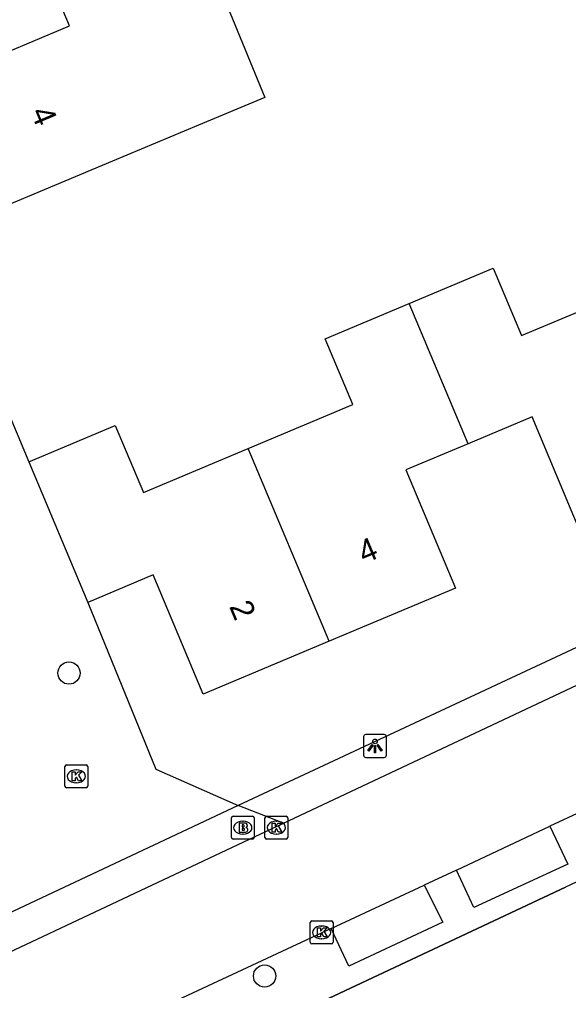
# Model space of a CAD drawing. Extents: x 158474 to 159560, y 388525 to 389605.
# Drawn here: x 158703.27 to 158727.27, y 389006.17 to 389048.63 of the extents above; entities that cross this region are included whole.
import ezdxf

# ---------------------------------------------------------------- set-up
doc = ezdxf.new("R2010")
doc.units = 0
for name, color, linetype in [('IMGEO_Boom', 7, 'Continuous'), ('IMGEO_Brandkraan', 7, 'Continuous'), ('IMGEO_Kolk', 7, 'Continuous'), ('IMGEO_Lichtpunt', 7, 'Continuous'), ('IMGEO_Muur', 7, 'Continuous'), ('IMGEO_Pand', 7, 'Continuous'), ('IMGEO_Pand_nummerreeks', 7, 'Continuous'), ('IMGEO_Rijbaan_lokaal_open', 7, 'Continuous'), ('IMGEO_Voetpad_open', 7, 'Continuous')]:
    doc.layers.add(name, color=color, linetype=linetype)

msp = doc.modelspace()

# ---------------------------------------------------------------- linework, layer by layer
at = {"layer": 'IMGEO_Boom'}
for centre in [(158705.436, 389020.056), (158713.985, 389006.811)]:
    msp.add_circle(centre, 0.489, dxfattribs=at)
at = {"layer": 'IMGEO_Brandkraan'}
for p, q in [((158712.605, 389013.794), (158713.457, 389013.794)), ((158712.53, 389012.868), (158712.53, 389013.72)), ((158713.018, 389013.574), (158713.043, 389013.574)), ((158713.531, 389013.72), (158713.531, 389012.868)), ((158713.041, 389013.014), (158713.016, 389013.014)), ((158713.457, 389012.794), (158712.605, 389012.794))]:
    msp.add_line(p, q, dxfattribs=at)
for points in [[(158712.605, 389013.794), (158713.457, 389013.794)], [(158712.53, 389012.868), (158712.53, 389013.72)], [(158712.878, 389013.494), (158712.878, 389013.094), (158713.091, 389013.094)], [(158713.109, 389013.494), (158712.878, 389013.494)], [(158713.057, 389013.413), (158713.003, 389013.413), (158713.003, 389013.337)], [(158713.003, 389013.337), (158713.056, 389013.337)], [(158713.531, 389013.72), (158713.531, 389012.868)], [(158713.065, 389013.261), (158713.003, 389013.261), (158713.003, 389013.18)], [(158713.003, 389013.18), (158713.065, 389013.18)], [(158713.457, 389012.794), (158712.605, 389012.794)]]:
    msp.add_lwpolyline(points, dxfattribs=at)
for centre, radius, start, end in [((158712.607, 389013.718), 0.0765, 91.552, 178.448), ((158712.607, 389013.718), 0.0765, 91.552, 178.448), ((158713.455, 389013.718), 0.0765, 1.552, 88.448), ((158713.455, 389013.718), 0.0765, 1.552, 88.448), ((158713.058, 389013.375), 0.0379, 267.8285, 90.9355), ((158713.113, 389013.349), 0.145, 59.4692, 91.5367), ((158713.138, 389013.396), 0.0922, 285.5137, 58.1501), ((158713.066, 389013.22), 0.0404, 269.8759, 90.5077), ((158713.097, 389013.345), 0.251, 268.6676, 293.5347), ((158713.143, 389013.204), 0.105, 301.3115, 78.989), ((158712.607, 389012.87), 0.0765, 181.552, 268.448), ((158712.607, 389012.87), 0.0765, 181.552, 268.448), ((158713.455, 389012.87), 0.0765, 271.552, 358.448), ((158713.455, 389012.87), 0.0765, 271.552, 358.448)]:
    msp.add_arc(centre, radius, start, end, dxfattribs=at)
for centre, major_axis, ratio, start_param, end_param in [((158713.017, 389013.294), (-0.387, 0.002), 0.722429, 4.712389, 7.853982), ((158713.042, 389013.294), (-0.39, 0.002), 0.717154, 1.570796, 4.712389)]:
    msp.add_ellipse(centre, major_axis=major_axis, ratio=ratio, start_param=start_param, end_param=end_param, dxfattribs=at)
at = {"layer": 'IMGEO_Kolk'}
for p, q in [((158705.256, 389015.116), (158705.256, 389015.968)), ((158705.331, 389016.042), (158706.183, 389016.042)), ((158706.257, 389015.968), (158706.257, 389015.116)), ((158705.744, 389015.822), (158705.769, 389015.822)), ((158706.183, 389015.042), (158705.331, 389015.042)), ((158705.767, 389015.262), (158705.742, 389015.262)), ((158714.071, 389013.796), (158714.923, 389013.796)), ((158713.996, 389012.87), (158713.996, 389013.722)), ((158714.484, 389013.576), (158714.509, 389013.576)), ((158714.997, 389013.722), (158714.997, 389012.87)), ((158714.507, 389013.016), (158714.482, 389013.016)), ((158714.923, 389012.796), (158714.071, 389012.796)), ((158715.976, 389008.291), (158715.976, 389009.143)), ((158716.051, 389009.217), (158716.903, 389009.217)), ((158716.977, 389009.143), (158716.977, 389008.291)), ((158716.464, 389008.997), (158716.489, 389008.997)), ((158716.487, 389008.437), (158716.462, 389008.437)), ((158716.903, 389008.217), (158716.051, 389008.217))]:
    msp.add_line(p, q, dxfattribs=at)
for points in [[(158705.256, 389015.116), (158705.256, 389015.968)], [(158705.331, 389016.042), (158706.183, 389016.042)], [(158706.257, 389015.968), (158706.257, 389015.116)], [(158705.577, 389015.742), (158705.7, 389015.742), (158705.7, 389015.591), (158705.83, 389015.742), (158705.994, 389015.742), (158705.848, 389015.591), (158706.001, 389015.342), (158705.849, 389015.342), (158705.764, 389015.506), (158705.7, 389015.439), (158705.7, 389015.342), (158705.577, 389015.342), (158705.577, 389015.742)], [(158706.183, 389015.042), (158705.331, 389015.042)], [(158714.071, 389013.796), (158714.923, 389013.796)], [(158713.996, 389012.87), (158713.996, 389013.722)], [(158714.317, 389013.496), (158714.44, 389013.496), (158714.44, 389013.345), (158714.57, 389013.496), (158714.734, 389013.496), (158714.588, 389013.345), (158714.741, 389013.096), (158714.589, 389013.096), (158714.504, 389013.26), (158714.44, 389013.193), (158714.44, 389013.096), (158714.317, 389013.096), (158714.317, 389013.496)], [(158714.997, 389013.722), (158714.997, 389012.87)], [(158714.923, 389012.796), (158714.071, 389012.796)], [(158715.976, 389008.291), (158715.976, 389009.143)], [(158716.051, 389009.217), (158716.903, 389009.217)], [(158716.977, 389009.143), (158716.977, 389008.291)], [(158716.297, 389008.917), (158716.42, 389008.917), (158716.42, 389008.766), (158716.55, 389008.917), (158716.714, 389008.917), (158716.568, 389008.766), (158716.721, 389008.517), (158716.569, 389008.517), (158716.484, 389008.681), (158716.42, 389008.614), (158716.42, 389008.517), (158716.297, 389008.517), (158716.297, 389008.917)], [(158716.903, 389008.217), (158716.051, 389008.217)]]:
    msp.add_lwpolyline(points, dxfattribs=at)
for centre, start, end in [((158705.333, 389015.966), 91.552, 178.448), ((158705.333, 389015.966), 91.552, 178.448), ((158706.181, 389015.966), 1.552, 88.448), ((158706.181, 389015.966), 1.552, 88.448), ((158705.333, 389015.118), 181.552, 268.448), ((158705.333, 389015.118), 181.552, 268.448), ((158706.181, 389015.118), 271.552, 358.448), ((158706.181, 389015.118), 271.552, 358.448), ((158714.073, 389013.72), 91.552, 178.448), ((158714.073, 389013.72), 91.552, 178.448), ((158714.921, 389013.72), 1.552, 88.448), ((158714.921, 389013.72), 1.552, 88.448), ((158714.073, 389012.872), 181.552, 268.448), ((158714.073, 389012.872), 181.552, 268.448), ((158714.921, 389012.872), 271.552, 358.448), ((158714.921, 389012.872), 271.552, 358.448), ((158716.053, 389009.141), 91.552, 178.448), ((158716.053, 389009.141), 91.552, 178.448), ((158716.901, 389009.141), 1.552, 88.448), ((158716.901, 389009.141), 1.552, 88.448), ((158716.053, 389008.293), 181.552, 268.448), ((158716.053, 389008.293), 181.552, 268.448), ((158716.901, 389008.293), 271.552, 358.448), ((158716.901, 389008.293), 271.552, 358.448)]:
    msp.add_arc(centre, 0.0765, start, end, dxfattribs=at)
for centre, major_axis, ratio, start_param, end_param in [((158705.743, 389015.542), (-0.387, 0.002), 0.722429, 4.712389, 7.853982), ((158705.768, 389015.542), (-0.39, 0.002), 0.717154, 1.570796, 4.712389), ((158714.483, 389013.296), (-0.387, 0.002), 0.722429, 4.712389, 7.853982), ((158714.508, 389013.296), (-0.39, 0.002), 0.717154, 1.570796, 4.712389), ((158716.463, 389008.717), (-0.387, 0.002), 0.722429, 4.712389, 7.853982), ((158716.488, 389008.717), (-0.39, 0.002), 0.717154, 1.570796, 4.712389)]:
    msp.add_ellipse(centre, major_axis=major_axis, ratio=ratio, start_param=start_param, end_param=end_param, dxfattribs=at)
at = {"layer": 'IMGEO_Lichtpunt'}
for p, q in [((158718.31, 389017.269), (158718.31, 389016.462)), ((158718.31, 389017.269), (158718.31, 389016.462)), ((158719.212, 389017.364), (158718.404, 389017.364)), ((158719.212, 389017.364), (158718.404, 389017.364)), ((158719.306, 389016.462), (158719.306, 389017.269)), ((158719.306, 389016.462), (158719.306, 389017.269)), ((158718.404, 389016.368), (158719.212, 389016.368)), ((158718.404, 389016.368), (158719.212, 389016.368))]:
    msp.add_line(p, q, dxfattribs=at)
for points in [[(158718.684, 389016.933), (158718.723, 389016.905), (158718.535, 389016.643), (158718.497, 389016.67), (158718.684, 389016.933)], [(158718.786, 389016.885), (158718.833, 389016.885), (158718.833, 389016.563), (158718.786, 389016.563), (158718.786, 389016.885)], [(158718.896, 389016.905), (158718.934, 389016.932), (158719.121, 389016.67), (158719.082, 389016.642), (158718.896, 389016.905)]]:
    msp.add_lwpolyline(points, dxfattribs=at)
msp.add_circle((158718.809, 389017.067), 0.0994, dxfattribs=at)
for centre, start, end in [((158718.404, 389017.269), 90, 180), ((158718.404, 389017.269), 90, 180), ((158719.212, 389017.269), 0, 90), ((158719.212, 389017.269), 0, 90), ((158718.404, 389016.462), 180, 270), ((158718.404, 389016.462), 180, 270), ((158719.212, 389016.462), 270, 0), ((158719.212, 389016.462), 270, 360)]:
    msp.add_arc(centre, 0.0946, start, end, dxfattribs=at)
at = {"layer": 'IMGEO_Muur'}
msp.add_lwpolyline([(158711.965, 389003.575), (158727.129, 389010.69)], dxfattribs=at)
at = {"layer": 'IMGEO_Pand'}
for points in [[(158709.319, 389056.434), (158712.035, 389049.984), (158713.989, 389045.224), (158711.088, 389044.008), (158707.33, 389042.433), (158702.718, 389040.5), (158700.329, 389046.199), (158705.458, 389048.349), (158703.8, 389052.306)], [(158720.305, 389036.211), (158723.973, 389037.751), (158725.208, 389034.809), (158729.908, 389036.782)], [(158713.261, 389029.876), (158717.84, 389031.798), (158716.634, 389034.67), (158720.305, 389036.211)], [(158722.877, 389030.082), (158720.305, 389036.211)], [(158733.355, 389028.424), (158727.831, 389026.105), (158725.669, 389031.254), (158722.877, 389030.082)], [(158703.674, 389029.291), (158707.46, 389030.88), (158708.688, 389027.956), (158713.261, 389029.876)], [(158716.798, 389021.447), (158713.261, 389029.876)], [(158722.877, 389030.082), (158720.152, 389028.938), (158722.323, 389023.766), (158716.798, 389021.447)], [(158703.674, 389029.291), (158706.255, 389023.142)], [(158716.798, 389021.447), (158711.3, 389019.139), (158709.116, 389024.343), (158706.255, 389023.142)]]:
    msp.add_lwpolyline(points, dxfattribs=at)
at = {"layer": 'IMGEO_Rijbaan_lokaal_open'}
for points in [[(158668.409, 389067.056), (158697.03, 389045.201), (158703.674, 389029.291)], [(158706.255, 389023.142), (158709.235, 389015.859), (158712.826, 389014.266)], [(158731.568, 389023.026), (158712.826, 389014.266)], [(158714.806, 389013.493), (158730.105, 389020.689)], [(158712.826, 389014.266), (158701.755, 389009.057)], [(158714.806, 389013.493), (158712.826, 389014.266)], [(158727.832, 389014.007), (158726.454, 389013.362)], [(158701.31, 389007.145), (158714.806, 389013.493)], [(158722.372, 389011.439), (158726.454, 389013.362)], [(158722.372, 389011.439), (158720.963, 389010.783)], [(158716.887, 389008.886), (158720.963, 389010.783)], [(158716.887, 389008.886), (158697.829, 389000), (158696.565, 388999.409)]]:
    msp.add_lwpolyline(points, dxfattribs=at)
at = {"layer": 'IMGEO_Voetpad_open'}
for points in [[(158738.552, 389016.051), (158727.129, 389010.69), (158711.965, 389003.575), (158704.348, 389000), (158690.257, 388993.388), (158645.827, 388974.583)], [(158726.454, 389013.362), (158727.23, 389011.706), (158723.13, 389009.812), (158722.372, 389011.439)], [(158720.963, 389010.783), (158721.771, 389009.166), (158717.664, 389007.24), (158716.887, 389008.886)]]:
    msp.add_lwpolyline(points, dxfattribs=at)

# ---------------------------------------------------------------- texts
at = {"layer": 'IMGEO_Pand_nummerreeks'}
for s, rotation, p in [('4', 292.7405, (158703.741, 389044.578)), ('4', 22.778, (158718.332, 389024.823)), ('2', 292.7667, (158712.424, 389022.971))]:
    msp.add_text(s, height=1, rotation=rotation, dxfattribs=at).set_placement(p)

doc.saveas('drawing.dxf')
